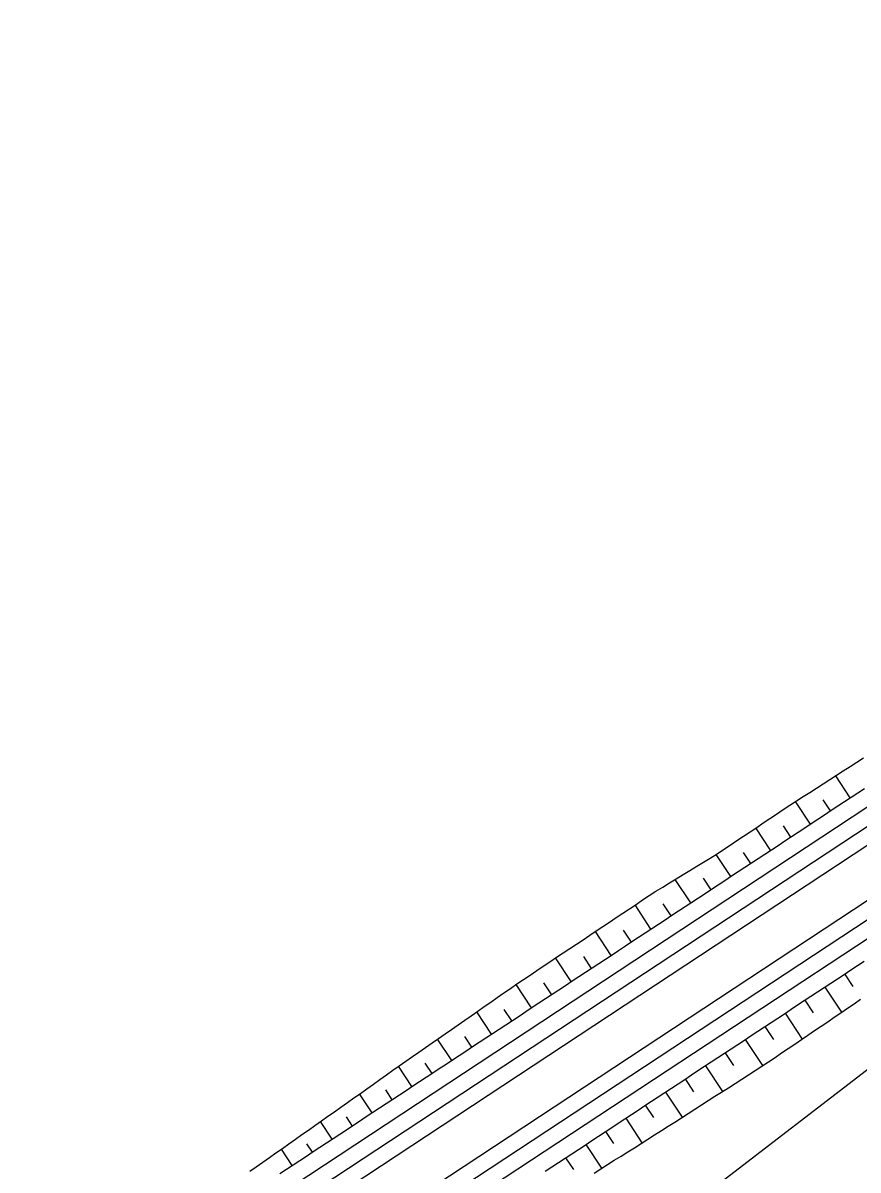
# Model space of a CAD drawing. Extents: x 6503541 to 6503743, y 5888004 to 5888145.
# Drawn here: x 6503594.125 to 6503595.385, y 5888049.401 to 5888051.132 of the extents above; entities that cross this region are included whole.
import ezdxf

# ---------------------------------------------------------------- set-up
doc = ezdxf.new("R2010")
doc.units = 0
doc.layers.add('12', color=7, linetype='Continuous')

msp = doc.modelspace()

# ---------------------------------------------------------------- linework, layer by layer
at = {"layer": '12'}
for p, q in [((6503592.6202, 5888048.0879), (6503601.3481, 5888053.842)), ((6503592.6334, 5888048.0679), (6503601.3614, 5888053.822)), ((6503592.6717, 5888048.0098), (6503601.3997, 5888053.7639)), ((6503592.6849, 5888047.9897), (6503601.4129, 5888053.7438)), ((6503592.607, 5888048.108), (6503596.172, 5888050.4583)), ((6503592.6981, 5888047.9697), (6503596.2638, 5888050.3205)), ((6503595.3733, 5888049.9627), (6503595.3514, 5888049.996)), ((6503595.3132, 5888049.9231), (6503595.2908, 5888049.9571)), ((6503595.3322, 5888049.9597), (6503595.3433, 5888049.9429)), ((6503595.2531, 5888049.8835), (6503595.2309, 5888049.9172)), ((6503595.272, 5888049.9203), (6503595.2832, 5888049.9033)), ((6503595.193, 5888049.8439), (6503595.1709, 5888049.8773)), ((6503595.212, 5888049.8804), (6503595.223, 5888049.8637)), ((6503595.1329, 5888049.8042), (6503595.1095, 5888049.8397)), ((6503595.1516, 5888049.8413), (6503595.1629, 5888049.824)), ((6503595.0728, 5888049.7646), (6503595.0488, 5888049.801)), ((6503595.0908, 5888049.8026), (6503595.1028, 5888049.7844)), ((6503595.7116, 5888049.7924), (6503594.6972, 5888049.0127)), ((6503595.0127, 5888049.725), (6503594.9889, 5888049.761)), ((6503595.0308, 5888049.7629), (6503595.0427, 5888049.7448)), ((6503594.9525, 5888049.6853), (6503594.929, 5888049.7211)), ((6503594.9708, 5888049.7231), (6503594.9826, 5888049.7051)), ((6503595.3777, 5888049.6782), (6503595.3653, 5888049.697)), ((6503594.8924, 5888049.6457), (6503594.8692, 5888049.681)), ((6503594.9108, 5888049.6833), (6503594.9225, 5888049.6655)), ((6503595.3352, 5888049.6772), (6503595.3603, 5888049.6391)), ((6503595.3179, 5888049.6381), (6503595.3052, 5888049.6574)), ((6503594.8323, 5888049.6061), (6503594.8101, 5888049.6398)), ((6503594.851, 5888049.6431), (6503594.8624, 5888049.6259)), ((6503595.2751, 5888049.6376), (6503595.3008, 5888049.5986)), ((6503595.258, 5888049.5981), (6503595.245, 5888049.6178)), ((6503594.7722, 5888049.5664), (6503594.751, 5888049.5986)), ((6503594.7914, 5888049.6027), (6503594.8023, 5888049.5863)), ((6503595.215, 5888049.5979), (6503595.241, 5888049.5585)), ((6503595.1979, 5888049.5585), (6503595.1849, 5888049.5781)), ((6503594.7318, 5888049.5623), (6503594.7422, 5888049.5466)), ((6503594.7121, 5888049.5268), (6503594.6919, 5888049.5575)), ((6503595.1549, 5888049.5583), (6503595.1806, 5888049.5193)), ((6503595.1375, 5888049.5192), (6503595.1248, 5888049.5385)), ((6503594.652, 5888049.4872), (6503594.6331, 5888049.5158)), ((6503594.6723, 5888049.5218), (6503594.682, 5888049.507)), ((6503595.0948, 5888049.5187), (6503595.1199, 5888049.4806)), ((6503595.0771, 5888049.48), (6503595.0647, 5888049.4989)), ((6503594.5919, 5888049.4476), (6503594.5743, 5888049.4742)), ((6503594.6128, 5888049.4812), (6503594.6219, 5888049.4674)), ((6503595.0346, 5888049.4791), (6503595.0592, 5888049.4418)), ((6503595.0167, 5888049.4409), (6503595.0046, 5888049.4592)), ((6503594.5533, 5888049.4406), (6503594.5618, 5888049.4277)), ((6503594.9745, 5888049.4394), (6503594.9981, 5888049.4036)), ((6503594.5318, 5888049.4079), (6503594.5155, 5888049.4326)), ((6503594.9562, 5888049.4018), (6503594.9445, 5888049.4196))]:
    msp.add_line(p, q, dxfattribs=at)
for points in [[(6503594.4676, 5888049.3992), (6503594.4775, 5888049.406), (6503594.4874, 5888049.4128), (6503594.4972, 5888049.4198), (6503594.507, 5888049.4267), (6503594.5168, 5888049.4336), (6503594.5266, 5888049.4405), (6503594.5364, 5888049.4475), (6503594.5462, 5888049.4544), (6503594.556, 5888049.4613), (6503594.5659, 5888049.4682), (6503594.5757, 5888049.4752), (6503594.5855, 5888049.4821), (6503594.5953, 5888049.489), (6503594.6051, 5888049.496), (6503594.6149, 5888049.5029), (6503594.6247, 5888049.5098), (6503594.6345, 5888049.5167), (6503594.6443, 5888049.5237), (6503594.6541, 5888049.5306), (6503594.6639, 5888049.5376), (6503594.6736, 5888049.5446), (6503594.6834, 5888049.5516), (6503594.6932, 5888049.5584), (6503594.7031, 5888049.5653), (6503594.713, 5888049.5721), (6503594.7228, 5888049.579), (6503594.7327, 5888049.5858), (6503594.7426, 5888049.5927), (6503594.7524, 5888049.5995), (6503594.7622, 5888049.6064), (6503594.7721, 5888049.6133), (6503594.7819, 5888049.6201), (6503594.7918, 5888049.627), (6503594.8016, 5888049.6339), (6503594.8115, 5888049.6407), (6503594.8213, 5888049.6476), (6503594.8312, 5888049.6545), (6503594.841, 5888049.6613), (6503594.8509, 5888049.6682), (6503594.8607, 5888049.6751), (6503594.8706, 5888049.6819), (6503594.8805, 5888049.6887), (6503594.8904, 5888049.6953), (6503594.9004, 5888049.702), (6503594.9104, 5888049.7087), (6503594.9204, 5888049.7153), (6503594.9304, 5888049.722), (6503594.9404, 5888049.7286), (6503594.9504, 5888049.7353), (6503594.9603, 5888049.7419), (6503594.9703, 5888049.7486), (6503594.9803, 5888049.7553), (6503594.9903, 5888049.7619), (6503595.0003, 5888049.7686), (6503595.0102, 5888049.7753), (6503595.0202, 5888049.7819), (6503595.0302, 5888049.7886), (6503595.0402, 5888049.7952), (6503595.0502, 5888049.8019), (6503595.0602, 5888049.8086), (6503595.0701, 5888049.8152), (6503595.0802, 5888049.8217), (6503595.0905, 5888049.828), (6503595.1007, 5888049.8342), (6503595.1109, 5888049.8405), (6503595.1212, 5888049.8468), (6503595.1314, 5888049.8531), (6503595.1417, 5888049.8594), (6503595.1519, 5888049.8656), (6503595.1621, 5888049.8719), (6503595.1724, 5888049.8782), (6503595.1824, 5888049.8847), (6503595.1924, 5888049.8914), (6503595.2023, 5888049.8981), (6503595.2123, 5888049.9048), (6503595.2223, 5888049.9115), (6503595.2322, 5888049.9181), (6503595.2422, 5888049.9248), (6503595.2522, 5888049.9315), (6503595.2621, 5888049.9382), (6503595.2721, 5888049.9449), (6503595.2821, 5888049.9515), (6503595.2922, 5888049.958), (6503595.3023, 5888049.9645), (6503595.3124, 5888049.971), (6503595.3225, 5888049.9775), (6503595.3326, 5888049.984), (6503595.3427, 5888049.9904), (6503595.3528, 5888049.9969), (6503595.3629, 5888050.0034), (6503595.373, 5888050.0099), (6503595.3831, 5888050.0164), (6503595.3931, 5888050.0229)], [(6503594.5131, 5888049.3957), (6503594.5231, 5888049.4023), (6503594.5331, 5888049.4089), (6503594.5432, 5888049.4155), (6503594.5532, 5888049.4221), (6503594.5632, 5888049.4287), (6503594.5732, 5888049.4353), (6503594.5832, 5888049.4419), (6503594.5932, 5888049.4485), (6503594.6033, 5888049.4551), (6503594.6133, 5888049.4617), (6503594.6233, 5888049.4683), (6503594.6333, 5888049.4749), (6503594.6433, 5888049.4815), (6503594.6534, 5888049.4881), (6503594.6634, 5888049.4947), (6503594.6734, 5888049.5013), (6503594.6834, 5888049.5079), (6503594.6934, 5888049.5145), (6503594.7035, 5888049.5212), (6503594.7135, 5888049.5278), (6503594.7235, 5888049.5344), (6503594.7335, 5888049.541), (6503594.7435, 5888049.5476), (6503594.7535, 5888049.5542), (6503594.7636, 5888049.5608), (6503594.7736, 5888049.5674), (6503594.7836, 5888049.574), (6503594.7936, 5888049.5806), (6503594.8036, 5888049.5872), (6503594.8137, 5888049.5938), (6503594.8237, 5888049.6004), (6503594.8337, 5888049.607), (6503594.8437, 5888049.6136), (6503594.8537, 5888049.6202), (6503594.8637, 5888049.6268), (6503594.8738, 5888049.6334), (6503594.8838, 5888049.64), (6503594.8938, 5888049.6466), (6503594.9038, 5888049.6533), (6503594.9138, 5888049.6599), (6503594.9239, 5888049.6665), (6503594.9339, 5888049.6731), (6503594.9439, 5888049.6797), (6503594.9539, 5888049.6863), (6503594.9639, 5888049.6929), (6503594.974, 5888049.6995), (6503594.984, 5888049.7061), (6503594.994, 5888049.7127), (6503595.004, 5888049.7193), (6503595.014, 5888049.7259), (6503595.024, 5888049.7325), (6503595.0341, 5888049.7391), (6503595.0441, 5888049.7457), (6503595.0541, 5888049.7523), (6503595.0641, 5888049.7589), (6503595.0741, 5888049.7655), (6503595.0842, 5888049.7721), (6503595.0942, 5888049.7787), (6503595.1042, 5888049.7854), (6503595.1142, 5888049.792), (6503595.1242, 5888049.7986), (6503595.1343, 5888049.8052), (6503595.1443, 5888049.8118), (6503595.1543, 5888049.8184), (6503595.1643, 5888049.825), (6503595.1743, 5888049.8316), (6503595.1843, 5888049.8382), (6503595.1944, 5888049.8448), (6503595.2044, 5888049.8514), (6503595.2144, 5888049.858), (6503595.2244, 5888049.8646), (6503595.2344, 5888049.8712), (6503595.2445, 5888049.8778), (6503595.2545, 5888049.8844), (6503595.2645, 5888049.891), (6503595.2745, 5888049.8976), (6503595.2845, 5888049.9042), (6503595.2946, 5888049.9108), (6503595.3046, 5888049.9175), (6503595.3146, 5888049.9241), (6503595.3246, 5888049.9307), (6503595.3346, 5888049.9373), (6503595.3446, 5888049.9439), (6503595.3547, 5888049.9505), (6503595.3647, 5888049.9571), (6503595.3747, 5888049.9637), (6503595.3847, 5888049.9703), (6503595.3947, 5888049.9769)], [(6503594.9133, 5888049.3991), (6503594.9233, 5888049.4057), (6503594.9333, 5888049.4123), (6503594.9434, 5888049.4189), (6503594.9534, 5888049.4255), (6503594.9634, 5888049.4321), (6503594.9734, 5888049.4387), (6503594.9834, 5888049.4453), (6503594.9934, 5888049.4519), (6503595.0035, 5888049.4585), (6503595.0135, 5888049.4651), (6503595.0235, 5888049.4717), (6503595.0335, 5888049.4783), (6503595.0435, 5888049.4849), (6503595.0536, 5888049.4915), (6503595.0636, 5888049.4981), (6503595.0736, 5888049.5047), (6503595.0836, 5888049.5114), (6503595.0936, 5888049.518), (6503595.1037, 5888049.5246), (6503595.1137, 5888049.5312), (6503595.1237, 5888049.5378), (6503595.1337, 5888049.5444), (6503595.1437, 5888049.551), (6503595.1537, 5888049.5576), (6503595.1638, 5888049.5642), (6503595.1738, 5888049.5708), (6503595.1838, 5888049.5774), (6503595.1938, 5888049.584), (6503595.2038, 5888049.5906), (6503595.2139, 5888049.5972), (6503595.2239, 5888049.6038), (6503595.2339, 5888049.6104), (6503595.2439, 5888049.617), (6503595.2539, 5888049.6236), (6503595.264, 5888049.6302), (6503595.274, 5888049.6368), (6503595.284, 5888049.6435), (6503595.294, 5888049.6501), (6503595.304, 5888049.6567), (6503595.314, 5888049.6633), (6503595.3241, 5888049.6699), (6503595.3341, 5888049.6765), (6503595.3441, 5888049.6831), (6503595.3541, 5888049.6897), (6503595.3641, 5888049.6963), (6503595.3742, 5888049.7029), (6503595.3842, 5888049.7095), (6503595.3942, 5888049.7161)], [(6503594.9869, 5888049.3964), (6503594.997, 5888049.4029), (6503595.0072, 5888049.4092), (6503595.0174, 5888049.4156), (6503595.0276, 5888049.4219), (6503595.0378, 5888049.4282), (6503595.048, 5888049.4346), (6503595.0581, 5888049.4411), (6503595.0682, 5888049.4475), (6503595.0783, 5888049.454), (6503595.0884, 5888049.4605), (6503595.0985, 5888049.4669), (6503595.1086, 5888049.4734), (6503595.1188, 5888049.4798), (6503595.1289, 5888049.4863), (6503595.139, 5888049.4928), (6503595.1491, 5888049.4992), (6503595.1592, 5888049.5057), (6503595.1693, 5888049.5122), (6503595.1794, 5888049.5186), (6503595.1896, 5888049.5251), (6503595.1997, 5888049.5315), (6503595.2097, 5888049.538), (6503595.2198, 5888049.5446), (6503595.2298, 5888049.5512), (6503595.2398, 5888049.5578), (6503595.2499, 5888049.5643), (6503595.26, 5888049.5709), (6503595.2699, 5888049.5776), (6503595.2798, 5888049.5844), (6503595.2898, 5888049.5911), (6503595.2997, 5888049.5979), (6503595.3096, 5888049.6046), (6503595.3195, 5888049.6113), (6503595.3295, 5888049.6181), (6503595.3394, 5888049.6248), (6503595.3493, 5888049.6316), (6503595.3592, 5888049.6383), (6503595.3692, 5888049.6451), (6503595.3791, 5888049.6518), (6503595.389, 5888049.6586)]]:
    msp.add_lwpolyline(points, dxfattribs=at)

doc.saveas('drawing.dxf')
